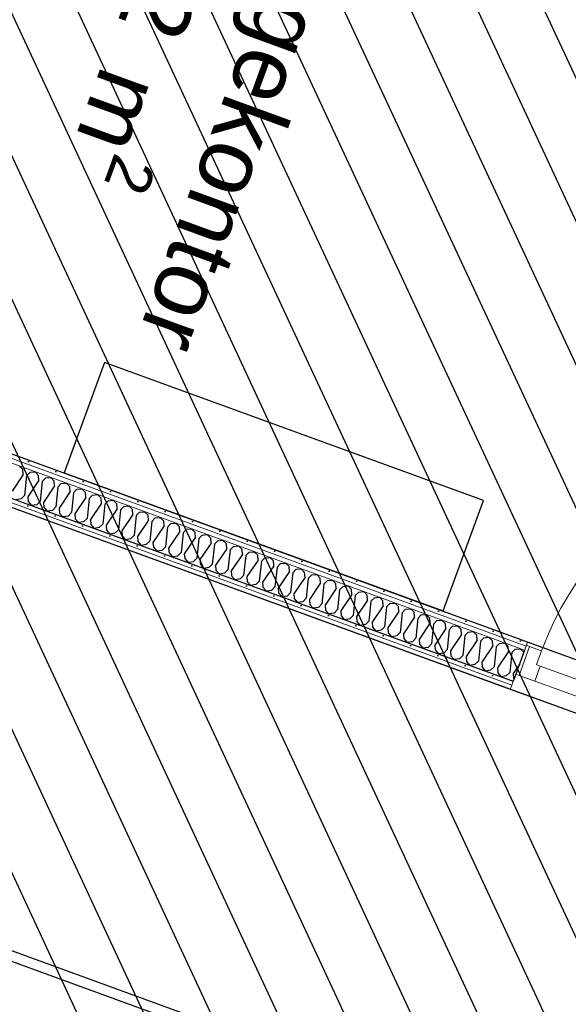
# Model space of a CAD drawing. Header units: millimetres. Extents: x 112481703 to 112588235, y 1264638581 to 1264713486.
# Tile 381 of 487: x 112581284 to 112582916, y 1264681601 to 1264684532. Entities that reach past the tile are written whole.
import ezdxf
from ezdxf.enums import TextEntityAlignment as Align

# ---------------------------------------------------------------- set-up
doc = ezdxf.new("R2010")
doc.units = ezdxf.units.MM
doc.header["$LTSCALE"] = 0.5
doc.header["$MEASUREMENT"] = 0
doc.linetypes.add('PLINE', pattern=[0])
for name, color, linetype, lineweight in [('235- Utvendig kledning og overflate', 7, 'Continuous', 0), ('236- Innvendig kledning og overflate', 7, 'Continuous', 0), ('244- Vinduer_ dører_ foldevegger', 7, 'Continuous', 0)]:
    doc.layers.add(name, color=color, linetype=linetype, lineweight=lineweight)
for name, color, linetype in [('2752 Løse skap og reoler', 7, 'Continuous'), ('862- M___Nettoareal', 7, 'Continuous'), ('862- M___Nettoareal (1-100)', 7, 'Continuous'), ('862- M___Nettoareal(Polylinje)', 7, 'Continuous'), ('LA_farge_dekke_asfalt2', 7, 'Continuous'), ('Yttervegger.A225', 7, 'Continuous'), ('Yttervegger.A225 (Skravur)', 7, 'Continuous')]:
    doc.layers.add(name, color=color, linetype=linetype)
doc.styles.add('GENERATED_STYLE_1', font='arial.ttf')
pattern_1 = [(249.956, (112557650, 1264717795), (-81.357, 29.68231), [0, -50]), (249.956, (112557682.11, 1264717756.67), (-81.357, 29.68231), [0, -50])]

# ---------------------------------------------------------------- blocks, each defined once
blk = doc.blocks.new('Akuttmottak_3_6', base_point=(112581925.4, 1264681173.3))
at = {"layer": '862- M___Nettoareal(Polylinje)', "linetype": 'PLINE', "flags": 128}
blk.add_lwpolyline([(112578050.4, 1264680907.6), (112582998.6, 1264679102.3), (112584074.9, 1264682052.3), (112579575.2, 1264683694), (112579126.7, 1264683857.6), (112578714.1, 1264682726.6)], close=True, dxfattribs=at)
blk = doc.blocks.new('Legekontor_2_12', base_point=(112583008.3, 1264684141.7))
at = {"layer": '862- M___Nettoareal(Polylinje)', "linetype": 'PLINE', "flags": 128}
blk.add_lwpolyline([(112585180.8, 1264685083.5), (112582444.3, 1264686081.9), (112580232.6, 1264686888.8), (112579654, 1264685302.8), (112579178.2, 1264683998.5), (112579626.6, 1264683834.9), (112584126.4, 1264682193.2)], close=True, dxfattribs=at)
blk = doc.blocks.new('*X311', base_point=(112557650, 1264717795))
at = {"layer": 'Yttervegger.A225 (Skravur)', "linetype": 'PLINE'}
for p, q in [((112581293.4, 1264683192.3), (112581282.8, 1264683203)), ((112581294.5, 1264683177.8), (112581293.4, 1264683192.3)), ((112581314.5, 1264683184.6), (112581329.4, 1264683186)), ((112581339.9, 1264683175.3), (112581329.4, 1264683186)), ((112581294.5, 1264683177.8), (112581261.3, 1264683128.7)), ((112581304.3, 1264683174.2), (112581298.1, 1264683115.3)), ((112581304.3, 1264683174.2), (112581314.5, 1264683184.6)), ((112581341.1, 1264683160.8), (112581307.9, 1264683111.7)), ((112581341.1, 1264683160.8), (112581339.9, 1264683175.3)), ((112581350.8, 1264683157.2), (112581344.6, 1264683098.3)), ((112581350.8, 1264683157.2), (112581361.1, 1264683167.6)), ((112581361.1, 1264683167.6), (112581376, 1264683169)), ((112581386.5, 1264683158.4), (112581376, 1264683169)), ((112581387.6, 1264683143.8), (112581386.5, 1264683158.4)), ((112581387.6, 1264683143.8), (112581354.4, 1264683094.7)), ((112581397.4, 1264683140.2), (112581391.2, 1264683081.3)), ((112581397.4, 1264683140.2), (112581407.6, 1264683150.6)), ((112581407.6, 1264683150.6), (112581422.6, 1264683152)), ((112581433.1, 1264683141.4), (112581422.6, 1264683152)), ((112581434.2, 1264683126.8), (112581433.1, 1264683141.4)), ((112581444, 1264683123.3), (112581454.2, 1264683133.7)), ((112581454.2, 1264683133.7), (112581469.1, 1264683135)), ((112581479.7, 1264683124.4), (112581469.1, 1264683135)), ((112581287.8, 1264683104.9), (112581272.5, 1264683102.4)), ((112581298.1, 1264683115.3), (112581287.8, 1264683104.9)), ((112581307.9, 1264683111.7), (112581309, 1264683097.2)), ((112581344.6, 1264683098.3), (112581334.4, 1264683087.9)), ((112581434.2, 1264683126.8), (112581401, 1264683077.7)), ((112581444, 1264683123.3), (112581437.8, 1264683064.3)), ((112581480.8, 1264683109.8), (112581447.6, 1264683060.8)), ((112581480.8, 1264683109.8), (112581479.7, 1264683124.4)), ((112581490.6, 1264683106.3), (112581484.4, 1264683047.3)), ((112581490.6, 1264683106.3), (112581500.8, 1264683116.7)), ((112581500.8, 1264683116.7), (112581515.7, 1264683118)), ((112581526.2, 1264683107.4), (112581515.7, 1264683118)), ((112581527.3, 1264683092.8), (112581526.2, 1264683107.4)), ((112581537.1, 1264683089.3), (112581547.4, 1264683099.7)), ((112581547.4, 1264683099.7), (112581562.3, 1264683101)), ((112581572.8, 1264683090.4), (112581562.3, 1264683101)), ((112581309, 1264683097.2), (112581319.1, 1264683085.4)), ((112581334.4, 1264683087.9), (112581319.1, 1264683085.4)), ((112581354.4, 1264683094.7), (112581355.6, 1264683080.2)), ((112581355.6, 1264683080.2), (112581365.7, 1264683068.5)), ((112581381, 1264683070.9), (112581365.7, 1264683068.5)), ((112581391.2, 1264683081.3), (112581381, 1264683070.9)), ((112581401, 1264683077.7), (112581402.1, 1264683063.2)), ((112581527.3, 1264683092.8), (112581494.1, 1264683043.8)), ((112581537.1, 1264683089.3), (112581530.9, 1264683030.3)), ((112581573.9, 1264683075.8), (112581540.7, 1264683026.8)), ((112581573.9, 1264683075.8), (112581572.8, 1264683090.4)), ((112581583.7, 1264683072.3), (112581577.5, 1264683013.3)), ((112581583.7, 1264683072.3), (112581593.9, 1264683082.7)), ((112581593.9, 1264683082.7), (112581608.8, 1264683084.1)), ((112581619.4, 1264683073.4), (112581608.8, 1264683084.1)), ((112581620.5, 1264683058.9), (112581619.4, 1264683073.4)), ((112581402.1, 1264683063.2), (112581412.3, 1264683051.5)), ((112581427.6, 1264683053.9), (112581412.3, 1264683051.5)), ((112581437.8, 1264683064.3), (112581427.6, 1264683053.9)), ((112581447.6, 1264683060.8), (112581448.7, 1264683046.2)), ((112581448.7, 1264683046.2), (112581458.8, 1264683034.5)), ((112581484.4, 1264683047.3), (112581474.1, 1264683036.9)), ((112581494.1, 1264683043.8), (112581495.3, 1264683029.2)), ((112581620.5, 1264683058.9), (112581587.3, 1264683009.8)), ((112581630.3, 1264683055.3), (112581624.1, 1264682996.4)), ((112581630.3, 1264683055.3), (112581640.5, 1264683065.7)), ((112581667.1, 1264683041.9), (112581633.9, 1264682992.8)), ((112581640.5, 1264683065.7), (112581655.4, 1264683067.1)), ((112581665.9, 1264683056.4), (112581655.4, 1264683067.1)), ((112581667.1, 1264683041.9), (112581665.9, 1264683056.4)), ((112581676.8, 1264683038.3), (112581687.1, 1264683048.7)), ((112581687.1, 1264683048.7), (112581702, 1264683050.1)), ((112581712.5, 1264683039.4), (112581702, 1264683050.1)), ((112581713.6, 1264683024.9), (112581712.5, 1264683039.4)), ((112581474.1, 1264683036.9), (112581458.8, 1264683034.5)), ((112581495.3, 1264683029.2), (112581505.4, 1264683017.5)), ((112581520.7, 1264683019.9), (112581505.4, 1264683017.5)), ((112581530.9, 1264683030.3), (112581520.7, 1264683019.9)), ((112581540.7, 1264683026.8), (112581541.8, 1264683012.2)), ((112581541.8, 1264683012.2), (112581552, 1264683000.5)), ((112581577.5, 1264683013.3), (112581567.3, 1264683002.9)), ((112581587.3, 1264683009.8), (112581588.4, 1264682995.2)), ((112581676.8, 1264683038.3), (112581670.6, 1264682979.4)), ((112581713.6, 1264683024.9), (112581680.4, 1264682975.8)), ((112581723.4, 1264683021.3), (112581717.2, 1264682962.4)), ((112581723.4, 1264683021.3), (112581733.6, 1264683031.7)), ((112581733.6, 1264683031.7), (112581748.6, 1264683033.1)), ((112581759.1, 1264683022.4), (112581748.6, 1264683033.1)), ((112581760.2, 1264683007.9), (112581759.1, 1264683022.4)), ((112581770, 1264683004.3), (112581780.2, 1264683014.7)), ((112581780.2, 1264683014.7), (112581795.1, 1264683016.1)), ((112581805.7, 1264683005.4), (112581795.1, 1264683016.1)), ((112581567.3, 1264683002.9), (112581552, 1264683000.5)), ((112581588.4, 1264682995.2), (112581598.5, 1264682983.5)), ((112581613.8, 1264682986), (112581598.5, 1264682983.5)), ((112581624.1, 1264682996.4), (112581613.8, 1264682986)), ((112581633.9, 1264682992.8), (112581635, 1264682978.2)), ((112581760.2, 1264683007.9), (112581727, 1264682958.8)), ((112581770, 1264683004.3), (112581763.8, 1264682945.4)), ((112581806.8, 1264682990.9), (112581773.6, 1264682941.8)), ((112581806.8, 1264682990.9), (112581805.7, 1264683005.4)), ((112581816.6, 1264682987.3), (112581810.4, 1264682928.4)), ((112581816.6, 1264682987.3), (112581826.8, 1264682997.7)), ((112581826.8, 1264682997.7), (112581841.7, 1264682999.1)), ((112581852.2, 1264682988.4), (112581841.7, 1264682999.1)), ((112581853.3, 1264682973.9), (112581852.2, 1264682988.4)), ((112581863.1, 1264682970.3), (112581873.4, 1264682980.7)), ((112581873.4, 1264682980.7), (112581888.3, 1264682982.1)), ((112581898.8, 1264682971.5), (112581888.3, 1264682982.1)), ((112581635, 1264682978.2), (112581645.1, 1264682966.5)), ((112581660.4, 1264682969), (112581645.1, 1264682966.5)), ((112581670.6, 1264682979.4), (112581660.4, 1264682969)), ((112581680.4, 1264682975.8), (112581681.6, 1264682961.3)), ((112581681.6, 1264682961.3), (112581691.7, 1264682949.5)), ((112581707, 1264682952), (112581691.7, 1264682949.5)), ((112581717.2, 1264682962.4), (112581707, 1264682952)), ((112581727, 1264682958.8), (112581728.1, 1264682944.3)), ((112581853.3, 1264682973.9), (112581820.1, 1264682924.8)), ((112581863.1, 1264682970.3), (112581856.9, 1264682911.4)), ((112581899.9, 1264682956.9), (112581866.7, 1264682907.8)), ((112581899.9, 1264682956.9), (112581898.8, 1264682971.5)), ((112581909.7, 1264682953.3), (112581903.5, 1264682894.4)), ((112581909.7, 1264682953.3), (112581919.9, 1264682963.7)), ((112581919.9, 1264682963.7), (112581934.8, 1264682965.1)), ((112581945.4, 1264682954.5), (112581934.8, 1264682965.1)), ((112581946.5, 1264682939.9), (112581945.4, 1264682954.5)), ((112581728.1, 1264682944.3), (112581738.3, 1264682932.5)), ((112581753.6, 1264682935), (112581738.3, 1264682932.5)), ((112581763.8, 1264682945.4), (112581753.6, 1264682935)), ((112581773.6, 1264682941.8), (112581774.7, 1264682927.3)), ((112581774.7, 1264682927.3), (112581784.8, 1264682915.5)), ((112581810.4, 1264682928.4), (112581800.1, 1264682918)), ((112581820.1, 1264682924.8), (112581821.3, 1264682910.3)), ((112581946.5, 1264682939.9), (112581913.3, 1264682890.8)), ((112581956.3, 1264682936.3), (112581950.1, 1264682877.4)), ((112581956.3, 1264682936.3), (112581966.5, 1264682946.7)), ((112581993.1, 1264682922.9), (112581959.9, 1264682873.8)), ((112581966.5, 1264682946.7), (112581981.4, 1264682948.1)), ((112581991.9, 1264682937.5), (112581981.4, 1264682948.1)), ((112581993.1, 1264682922.9), (112581991.9, 1264682937.5)), ((112582002.8, 1264682919.4), (112582013.1, 1264682929.8)), ((112582013.1, 1264682929.8), (112582028, 1264682931.1)), ((112582038.5, 1264682920.5), (112582028, 1264682931.1)), ((112581800.1, 1264682918), (112581784.8, 1264682915.5)), ((112581821.3, 1264682910.3), (112581831.4, 1264682898.5)), ((112581846.7, 1264682901), (112581831.4, 1264682898.5)), ((112581856.9, 1264682911.4), (112581846.7, 1264682901)), ((112581866.7, 1264682907.8), (112581867.8, 1264682893.3)), ((112581867.8, 1264682893.3), (112581878, 1264682881.6)), ((112581903.5, 1264682894.4), (112581893.3, 1264682884)), ((112582002.8, 1264682919.4), (112581996.6, 1264682860.4)), ((112582039.6, 1264682905.9), (112582006.4, 1264682856.9)), ((112582039.6, 1264682905.9), (112582038.5, 1264682920.5)), ((112582049.4, 1264682902.4), (112582043.2, 1264682843.4)), ((112582049.4, 1264682902.4), (112582059.6, 1264682912.8)), ((112582059.6, 1264682912.8), (112582074.6, 1264682914.1)), ((112582085.1, 1264682903.5), (112582074.6, 1264682914.1)), ((112582086.2, 1264682888.9), (112582085.1, 1264682903.5)), ((112582096, 1264682885.4), (112582106.2, 1264682895.8)), ((112582106.2, 1264682895.8), (112582121.1, 1264682897.2)), ((112582131.7, 1264682886.5), (112582121.1, 1264682897.2)), ((112581893.3, 1264682884), (112581878, 1264682881.6)), ((112581913.3, 1264682890.8), (112581914.4, 1264682876.3)), ((112581914.4, 1264682876.3), (112581924.5, 1264682864.6)), ((112581939.8, 1264682867), (112581924.5, 1264682864.6)), ((112581950.1, 1264682877.4), (112581939.8, 1264682867)), ((112581959.9, 1264682873.8), (112581961, 1264682859.3)), ((112582086.2, 1264682888.9), (112582053, 1264682839.9)), ((112582096, 1264682885.4), (112582089.8, 1264682826.4)), ((112582132.8, 1264682872), (112582099.6, 1264682822.9)), ((112582132.8, 1264682872), (112582131.7, 1264682886.5)), ((112582142.6, 1264682868.4), (112582136.4, 1264682809.5)), ((112582142.6, 1264682868.4), (112582152.8, 1264682878.8)), ((112582152.8, 1264682878.8), (112582167.7, 1264682880.2)), ((112582178.2, 1264682869.5), (112582167.7, 1264682880.2)), ((112582179.3, 1264682855), (112582178.2, 1264682869.5)), ((112582199.4, 1264682861.8), (112582214.3, 1264682863.2)), ((112582224.8, 1264682852.5), (112582214.3, 1264682863.2)), ((112581961, 1264682859.3), (112581971.1, 1264682847.6)), ((112581986.4, 1264682850), (112581971.1, 1264682847.6)), ((112581996.6, 1264682860.4), (112581986.4, 1264682850)), ((112582006.4, 1264682856.9), (112582007.6, 1264682842.3)), ((112582007.6, 1264682842.3), (112582017.7, 1264682830.6)), ((112582043.2, 1264682843.4), (112582033, 1264682833)), ((112582053, 1264682839.9), (112582054.1, 1264682825.3)), ((112582179.3, 1264682855), (112582146.1, 1264682805.9)), ((112582189.1, 1264682851.4), (112582182.9, 1264682792.5)), ((112582189.1, 1264682851.4), (112582199.4, 1264682861.8)), ((112582225.9, 1264682838), (112582192.7, 1264682788.9)), ((112582225.9, 1264682838), (112582224.8, 1264682852.5)), ((112582235.7, 1264682834.4), (112582229.5, 1264682775.5)), ((112582235.7, 1264682834.4), (112582245.9, 1264682844.8)), ((112582245.9, 1264682844.8), (112582260.8, 1264682846.2)), ((112582271.4, 1264682835.5), (112582260.8, 1264682846.2)), ((112582272.5, 1264682821), (112582271.4, 1264682835.5)), ((112582033, 1264682833), (112582017.7, 1264682830.6)), ((112582054.1, 1264682825.3), (112582064.3, 1264682813.6)), ((112582079.6, 1264682816), (112582064.3, 1264682813.6)), ((112582089.8, 1264682826.4), (112582079.6, 1264682816)), ((112582099.6, 1264682822.9), (112582100.7, 1264682808.3)), ((112582100.7, 1264682808.3), (112582110.8, 1264682796.6)), ((112582136.4, 1264682809.5), (112582126.1, 1264682799.1)), ((112582146.1, 1264682805.9), (112582147.3, 1264682791.3)), ((112582272.5, 1264682821), (112582239.3, 1264682771.9)), ((112582282.3, 1264682817.4), (112582276.1, 1264682758.5)), ((112582282.3, 1264682817.4), (112582292.5, 1264682827.8)), ((112582292.5, 1264682827.8), (112582307.4, 1264682829.2)), ((112582317.9, 1264682818.5), (112582307.4, 1264682829.2)), ((112582319.1, 1264682804), (112582317.9, 1264682818.5)), ((112582328.8, 1264682800.4), (112582339.1, 1264682810.8)), ((112582339.1, 1264682810.8), (112582354, 1264682812.2)), ((112582364.5, 1264682801.5), (112582354, 1264682812.2)), ((112582126.1, 1264682799.1), (112582110.8, 1264682796.6)), ((112582147.3, 1264682791.3), (112582157.4, 1264682779.6)), ((112582172.7, 1264682782.1), (112582157.4, 1264682779.6)), ((112582182.9, 1264682792.5), (112582172.7, 1264682782.1)), ((112582192.7, 1264682788.9), (112582193.8, 1264682774.4)), ((112582229.5, 1264682775.5), (112582219.3, 1264682765.1)), ((112582319.1, 1264682804), (112582285.9, 1264682754.9)), ((112582328.8, 1264682800.4), (112582322.6, 1264682741.5)), ((112582365.6, 1264682787), (112582332.4, 1264682737.9)), ((112582365.6, 1264682787), (112582364.5, 1264682801.5)), ((112582375.4, 1264682783.4), (112582369.2, 1264682724.5)), ((112582375.4, 1264682783.4), (112582385.6, 1264682793.8)), ((112582385.6, 1264682793.8), (112582400.6, 1264682795.2)), ((112582411.1, 1264682784.5), (112582400.6, 1264682795.2)), ((112582412.2, 1264682770), (112582411.1, 1264682784.5)), ((112582422, 1264682766.4), (112582432.2, 1264682776.8)), ((112582432.2, 1264682776.8), (112582447.1, 1264682778.2)), ((112582457.7, 1264682767.6), (112582447.1, 1264682778.2)), ((112582193.8, 1264682774.4), (112582204, 1264682762.6)), ((112582219.3, 1264682765.1), (112582204, 1264682762.6)), ((112582239.3, 1264682771.9), (112582240.4, 1264682757.4)), ((112582240.4, 1264682757.4), (112582250.5, 1264682745.6)), ((112582265.9, 1264682748.1), (112582250.5, 1264682745.6)), ((112582276.1, 1264682758.5), (112582265.9, 1264682748.1)), ((112582285.9, 1264682754.9), (112582287, 1264682740.4)), ((112582412.2, 1264682770), (112582379, 1264682720.9)), ((112582422, 1264682766.4), (112582415.8, 1264682707.5)), ((112582458.8, 1264682753), (112582425.6, 1264682703.9)), ((112582458.8, 1264682753), (112582457.7, 1264682767.6)), ((112582468.6, 1264682749.4), (112582462.4, 1264682690.5)), ((112582468.6, 1264682749.4), (112582478.8, 1264682759.8)), ((112582478.8, 1264682759.8), (112582493.7, 1264682761.2)), ((112582504.2, 1264682750.6), (112582493.7, 1264682761.2)), ((112582505.4, 1264682736), (112582504.2, 1264682750.6)), ((112582287, 1264682740.4), (112582297.1, 1264682728.6)), ((112582312.4, 1264682731.1), (112582297.1, 1264682728.6)), ((112582322.6, 1264682741.5), (112582312.4, 1264682731.1)), ((112582332.4, 1264682737.9), (112582333.6, 1264682723.4)), ((112582333.6, 1264682723.4), (112582343.7, 1264682711.6)), ((112582369.2, 1264682724.5), (112582359, 1264682714.1)), ((112582379, 1264682720.9), (112582380.1, 1264682706.4)), ((112582505.4, 1264682736), (112582472.1, 1264682686.9)), ((112582515.1, 1264682732.5), (112582508.9, 1264682673.5)), ((112582515.1, 1264682732.5), (112582525.4, 1264682742.9)), ((112582551.9, 1264682719), (112582518.7, 1264682670)), ((112582525.4, 1264682742.9), (112582540.3, 1264682744.2)), ((112582550.8, 1264682733.6), (112582540.3, 1264682744.2)), ((112582551.9, 1264682719), (112582550.8, 1264682733.6)), ((112582561.7, 1264682715.5), (112582571.9, 1264682725.9)), ((112582571.9, 1264682725.9), (112582586.8, 1264682727.2)), ((112582597.4, 1264682716.6), (112582586.8, 1264682727.2)), ((112582598.5, 1264682702), (112582597.4, 1264682716.6)), ((112582359, 1264682714.1), (112582343.7, 1264682711.6)), ((112582380.1, 1264682706.4), (112582390.3, 1264682694.6)), ((112582405.6, 1264682697.1), (112582390.3, 1264682694.6)), ((112582415.8, 1264682707.5), (112582405.6, 1264682697.1)), ((112582425.6, 1264682703.9), (112582426.7, 1264682689.4)), ((112582426.7, 1264682689.4), (112582436.8, 1264682677.7)), ((112582462.4, 1264682690.5), (112582452.1, 1264682680.1)), ((112582561.7, 1264682715.5), (112582555.5, 1264682656.5)), ((112582598.5, 1264682702), (112582565.3, 1264682653)), ((112582608.3, 1264682698.5), (112582602.1, 1264682639.5)), ((112582608.3, 1264682698.5), (112582618.5, 1264682708.9)), ((112582618.5, 1264682708.9), (112582633.4, 1264682710.3)), ((112582643.9, 1264682699.6), (112582633.4, 1264682710.3)), ((112582645.1, 1264682685.1), (112582643.9, 1264682699.6)), ((112582654.8, 1264682681.5), (112582665.1, 1264682691.9)), ((112582665.1, 1264682691.9), (112582680, 1264682693.3)), ((112582690.5, 1264682682.6), (112582680, 1264682693.3)), ((112582452.1, 1264682680.1), (112582436.8, 1264682677.7)), ((112582472.1, 1264682686.9), (112582473.3, 1264682672.4)), ((112582473.3, 1264682672.4), (112582483.4, 1264682660.7)), ((112582498.7, 1264682663.1), (112582483.4, 1264682660.7)), ((112582508.9, 1264682673.5), (112582498.7, 1264682663.1)), ((112582518.7, 1264682670), (112582519.8, 1264682655.4)), ((112582645.1, 1264682685.1), (112582611.9, 1264682636)), ((112582654.8, 1264682681.5), (112582648.6, 1264682622.6)), ((112582691.6, 1264682668.1), (112582658.4, 1264682619)), ((112582691.6, 1264682668.1), (112582690.5, 1264682682.6)), ((112582701.4, 1264682664.5), (112582695.2, 1264682605.6)), ((112582701.4, 1264682664.5), (112582711.6, 1264682674.9)), ((112582711.6, 1264682674.9), (112582726.6, 1264682676.3)), ((112582737.1, 1264682665.6), (112582726.6, 1264682676.3)), ((112582738.2, 1264682651.1), (112582737.1, 1264682665.6)), ((112582748, 1264682647.5), (112582758.2, 1264682657.9)), ((112582758.2, 1264682657.9), (112582773.1, 1264682659.3)), ((112582783.7, 1264682648.6), (112582773.1, 1264682659.3)), ((112582519.8, 1264682655.4), (112582530, 1264682643.7)), ((112582545.3, 1264682646.1), (112582530, 1264682643.7)), ((112582555.5, 1264682656.5), (112582545.3, 1264682646.1)), ((112582565.3, 1264682653), (112582566.4, 1264682638.4)), ((112582566.4, 1264682638.4), (112582576.5, 1264682626.7)), ((112582591.9, 1264682629.1), (112582576.5, 1264682626.7)), ((112582602.1, 1264682639.5), (112582591.9, 1264682629.1)), ((112582611.9, 1264682636), (112582613, 1264682621.4)), ((112582738.2, 1264682651.1), (112582705, 1264682602)), ((112582748, 1264682647.5), (112582741.8, 1264682588.6)), ((112582783.7, 1264682647.9), (112582783.7, 1264682648.6)), ((112582613, 1264682621.4), (112582623.1, 1264682609.7)), ((112582638.4, 1264682612.1), (112582623.1, 1264682609.7)), ((112582648.6, 1264682622.6), (112582638.4, 1264682612.1)), ((112582658.4, 1264682619), (112582659.6, 1264682604.4)), ((112582659.6, 1264682604.4), (112582669.7, 1264682592.7)), ((112582695.2, 1264682605.6), (112582685, 1264682595.2)), ((112582705, 1264682602), (112582706.1, 1264682587.4)), ((112582771.5, 1264682614.5), (112582751.6, 1264682585)), ((112582685, 1264682595.2), (112582669.7, 1264682592.7)), ((112582706.1, 1264682587.4), (112582716.3, 1264682575.7)), ((112582731.6, 1264682578.2), (112582716.3, 1264682575.7)), ((112582741.8, 1264682588.6), (112582731.6, 1264682578.2)), ((112582751.6, 1264682585), (112582752.7, 1264682570.5)), ((112582752.7, 1264682570.5), (112582754.6, 1264682568.2))]:
    blk.add_line(p, q, dxfattribs=at)
blk = doc.blocks.new('Dør[13]', base_point=(112557650, 1264717795))
at = {"layer": '235- Utvendig kledning og overflate', "linetype": 'PLINE'}
for p, q in [((112582748.1, 1264682550.3), (112582743.6, 1264682538)), ((112582752.5, 1264682562.5), (112582748.1, 1264682550.3)), ((112583696.9, 1264682204.1), (112583692.5, 1264682191.9)), ((112583701.4, 1264682216.3), (112583696.9, 1264682204.1))]:
    blk.add_line(p, q, dxfattribs=at)
at = {"layer": '236- Innvendig kledning og overflate', "linetype": 'PLINE'}
for p, q in [((112582790.6, 1264682666.7), (112582786.1, 1264682654.5)), ((112582790.6, 1264682666.7), (112582786.1, 1264682654.5)), ((112582791.6, 1264682669.6), (112582790.6, 1264682666.7)), ((112582791.6, 1264682669.6), (112582790.6, 1264682666.7)), ((112582795, 1264682679), (112582791.6, 1264682669.6)), ((112583739.4, 1264682320.6), (112583735, 1264682308.4)), ((112583739.4, 1264682320.6), (112583735, 1264682308.4)), ((112583740.4, 1264682323.4), (112583739.4, 1264682320.6)), ((112583740.4, 1264682323.4), (112583739.4, 1264682320.6)), ((112583743.9, 1264682332.8), (112583740.4, 1264682323.4))]:
    blk.add_line(p, q, dxfattribs=at)
at = {"layer": '244- Vinduer_ dører_ foldevegger', "linetype": 'PLINE'}
for p, q in [((112583654, 1264682354.9), (112583967.3, 1264683213.6)), ((112584008.6, 1264683198.5), (112583695.3, 1264682339.8)), ((112583967.3, 1264683213.6), (112584008.6, 1264683198.5)), ((112582791.6, 1264682669.6), (112582760.1, 1264682583.1)), ((112582801, 1264682666.1), (112582769.5, 1264682579.7)), ((112582801, 1264682666.1), (112582791.6, 1264682669.6)), ((112582795, 1264682679), (112583743.9, 1264682332.8)), ((112582836.7, 1264682653.1), (112582801, 1264682666.1)), ((112582786.1, 1264682654.5), (112582760.1, 1264682583.1)), ((112582786.1, 1264682654.5), (112582760.1, 1264682583.1)), ((112582821.6, 1264682611.8), (112582836.7, 1264682653.1)), ((112582816.4, 1264682562.6), (112582832.9, 1264682607.7)), ((112582832.9, 1264682607.7), (112582821.6, 1264682611.8)), ((112582832.9, 1264682607.7), (112583669, 1264682302.6)), ((112582760.1, 1264682583.1), (112582752.5, 1264682562.5)), ((112582769.5, 1264682579.7), (112582760.1, 1264682583.1)), ((112582769.5, 1264682579.7), (112582816.4, 1264682562.6)), ((112583652.5, 1264682257.5), (112582816.4, 1264682562.6)), ((112582743.6, 1264682538), (112583692.5, 1264682191.9)), ((112583695.3, 1264682339.8), (112583654, 1264682354.9)), ((112583695.3, 1264682339.8), (112583680.3, 1264682298.5)), ((112583731, 1264682326.8), (112583695.3, 1264682339.8)), ((112583699.5, 1264682240.4), (112583731, 1264682326.8)), ((112583740.4, 1264682323.4), (112583708.9, 1264682237)), ((112583735, 1264682308.4), (112583708.9, 1264682237)), ((112583735, 1264682308.4), (112583708.9, 1264682237)), ((112583731, 1264682326.8), (112583740.4, 1264682323.4)), ((112583669, 1264682302.6), (112583652.5, 1264682257.5)), ((112583680.3, 1264682298.5), (112583669, 1264682302.6)), ((112583652.5, 1264682257.5), (112583699.5, 1264682240.4)), ((112583699.5, 1264682240.4), (112583708.9, 1264682237)), ((112583708.9, 1264682237), (112583701.4, 1264682216.3))]:
    blk.add_line(p, q, dxfattribs=at)
blk.add_arc((112583695.3, 1264682339.8), 914, 69.956, 159.956, dxfattribs=at)
blk = doc.blocks.new('Bokhylle 02[7]', base_point=(112581416.6, 1264683182.9))
at = {"layer": '2752 Løse skap og reoler', "linetype": 'PLINE', "flags": 128}
blk.add_lwpolyline([(112581416.6, 1264683182.9), (112582544, 1264682771.6), (112582663.9, 1264683100.4), (112581536.6, 1264683511.7)], close=True, dxfattribs=at)
blk = doc.blocks.new('Undersøkelsesbenk[14]', base_point=(112580392.5, 1264681385.1))
at = {"layer": '2752 Løse skap og reoler', "linetype": 'PLINE', "flags": 128}
for points in [[(112580392.5, 1264681385.1), (112580615.2, 1264681995.7), (112582400.2, 1264681344.5), (112582177.4, 1264680733.8)], [(112580430.9, 1264681403), (112580633.1, 1264681957.2), (112581807.4, 1264681528.8), (112581914.8, 1264681298), (112581774.3, 1264680912.8)]]:
    blk.add_lwpolyline(points, close=True, dxfattribs=at)
blk = doc.blocks.new('Label_61', base_point=(112581963.8, 1264684239.4))
at = {"layer": '862- M___Nettoareal (1-100)', "char_height": 200, "attachment_point": 1, "rotation": 249.956, "style": 'GENERATED_STYLE_1'}
for s, insert in [('\\A1;{\\pql;\\pt0,241000;\\fArial|b0|i0|c0|p0;\\W1.000000;2\\fArial|b0|i0|c0|p0;\\W1.000000;\\A1{\\H.66x;\\S^  ;}\\fArial|b0|i0|c0|p0;\\W1.000000;\\fArial|b0|i0|c0|p0;\\W1.000000;\\A1{\\H.66x;\\S^  ;}\\fArial|b0|i0|c0|p0;\\W1.000000;\\fArial|b0|i0|c0|p0;\\W1.000000;\\fArial|b0|i0|c0|p0;\\W1.000000;\\fArial|b0|i0|c0|p0;\\W1.000000;\\fArial|b0|i0|c0|p0;\\W1.000000;\\fArial|b0|i0|c0|p0;\\W1.000000;\\fArial|b0|i0|c0|p0;\\W1.000000;\\A1{\\H.66x;\\S^  ;}\\fArial|b0|i0|c0|p0;\\W1.000000;\\fArial|b0|i0|c0|p0;\\W1.000000;\\A1{\\H.66x;\\S^  ;}\\fArial|b0|i0|c0|p0;\\W1.000000;\\fArial|b0|i0|c0|p0;\\W1.000000;\\fArial|b0|i0|c0|p0;\\W1.000000;\\fArial|b0|i0|c0|p0;\\W1.000000;\\fArial|b0|i0|c0|p0;\\W1.000000;\\fArial|b0|i0|c0|p0;\\W1.000000;\\fArial|b0|i0|c0|p0;\\W1.000000;\\A1{\\H.66x;\\S^  ;}\\fArial|b0|i0|c0|p0;\\W1.000000;\\fArial|b0|i0|c0|p0;\\W1.000000;\\A1{\\H.66x;\\S^  ;}\\fArial|b0|i0|c0|p0;\\W1.000000;\\fArial|b0|i0|c0|p0;\\W1.000000;\\fArial|b0|i0|c0|p0;\\W1.000000;\\fArial|b0|i0|c0|p0;\\W1.000000;\\fArial|b0|i0|c0|p0;\\W1.000000;\\fArial|b0|i0|c0|p0;\\W1.000000;\\fArial|b0|i0|c0|p0;\\W1.000000;\\A1{\\H.66x;\\S^  ;}\\fArial|b0|i0|c0|p0;\\W1.000000;\\fArial|b0|i0|c0|p0;\\W1.000000;\\A1{\\H.66x;\\S^  ;}\\fArial|b0|i0|c0|p0;\\W1.000000;\\fArial|b0|i0|c0|p0;\\W1.000000;\\fArial|b0|i0|c0|p0;\\W1.000000;\\fArial|b0|i0|c0|p0;\\W1.000000;\\fArial|b0|i0|c0|p0;\\W1.000000;\\fArial|b0|i0|c0|p0;\\W1.000000;\\fArial|b0|i0|c0|p0;\\W1.000000;\\A1{\\H.66x;\\S^  ;}\\fArial|b0|i0|c0|p0;\\W1.000000;\\fArial|b0|i0|c0|p0;\\W1.000000;\\A1{\\H.66x;\\S^  ;}\\fArial|b0|i0|c0|p0;\\W1.000000;\\fArial|b0|i0|c0|p0;\\W1.000000;\\fArial|b0|i0|c0|p0;\\W1.000000;\\fArial|b0|i0|c0|p0;\\W1.000000;\\fArial|b0|i0|c0|p0;\\W1.000000;\\fArial|b0|i0|c0|p0;\\W1.000000;\\fArial|b0|i0|c0|p0;\\W1.000000;\\fArial|b0|i0|c0|p0;\\W1.000000;}', (112582602.4, 1264684747.5)), ('\\A1;{\\pql;\\pt0,241000;\\fArial|b0|i0|c0|p0;\\W1.000000;16,2\\fArial|b0|i0|c0|p0;\\W1.000000;\\A1{\\H.66x;\\S^  ;}\\fArial|b0|i0|c0|p0;\\W1.000000; m\\fArial|b0|i0|c0|p0;\\W1.000000;\\A1{\\H.66x;\\S2^  ;}\\fArial|b0|i0|c0|p0;\\W1.000000;\\fArial|b0|i0|c0|p0;\\W1.000000;\\fArial|b0|i0|c0|p0;\\W1.000000;\\fArial|b0|i0|c0|p0;\\W1.000000;\\fArial|b0|i0|c0|p0;\\W1.000000;\\fArial|b0|i0|c0|p0;\\W1.000000;\\fArial|b0|i0|c0|p0;\\W1.000000;\\A1{\\H.66x;\\S^  ;}\\fArial|b0|i0|c0|p0;\\W1.000000;\\fArial|b0|i0|c0|p0;\\W1.000000;\\A1{\\H.66x;\\S^  ;}\\fArial|b0|i0|c0|p0;\\W1.000000;\\fArial|b0|i0|c0|p0;\\W1.000000;\\fArial|b0|i0|c0|p0;\\W1.000000;\\fArial|b0|i0|c0|p0;\\W1.000000;\\fArial|b0|i0|c0|p0;\\W1.000000;\\fArial|b0|i0|c0|p0;\\W1.000000;\\fArial|b0|i0|c0|p0;\\W1.000000;\\A1{\\H.66x;\\S^  ;}\\fArial|b0|i0|c0|p0;\\W1.000000;\\fArial|b0|i0|c0|p0;\\W1.000000;\\A1{\\H.66x;\\S^  ;}\\fArial|b0|i0|c0|p0;\\W1.000000;\\fArial|b0|i0|c0|p0;\\W1.000000;\\fArial|b0|i0|c0|p0;\\W1.000000;\\fArial|b0|i0|c0|p0;\\W1.000000;\\fArial|b0|i0|c0|p0;\\W1.000000;\\fArial|b0|i0|c0|p0;\\W1.000000;\\fArial|b0|i0|c0|p0;\\W1.000000;\\A1{\\H.66x;\\S^  ;}\\fArial|b0|i0|c0|p0;\\W1.000000;\\fArial|b0|i0|c0|p0;\\W1.000000;\\A1{\\H.66x;\\S^  ;}\\fArial|b0|i0|c0|p0;\\W1.000000;\\fArial|b0|i0|c0|p0;\\W1.000000;\\fArial|b0|i0|c0|p0;\\W1.000000;\\fArial|b0|i0|c0|p0;\\W1.000000;\\fArial|b0|i0|c0|p0;\\W1.000000;\\fArial|b0|i0|c0|p0;\\W1.000000;\\fArial|b0|i0|c0|p0;\\W1.000000;\\A1{\\H.66x;\\S^  ;}\\fArial|b0|i0|c0|p0;\\W1.000000;\\fArial|b0|i0|c0|p0;\\W1.000000;\\A1{\\H.66x;\\S^  ;}\\fArial|b0|i0|c0|p0;\\W1.000000;\\fArial|b0|i0|c0|p0;\\W1.000000;\\fArial|b0|i0|c0|p0;\\W1.000000;\\fArial|b0|i0|c0|p0;\\W1.000000;\\fArial|b0|i0|c0|p0;\\W1.000000;\\fArial|b0|i0|c0|p0;\\W1.000000;\\fArial|b0|i0|c0|p0;\\W1.000000;\\fArial|b0|i0|c0|p0;\\W1.000000;}', (112582002.3, 1264684945.2)), ('\\A1;{\\pql;\\pt0,241000;\\fArial|b0|i0|c0|p0;\\W1.000000;Legekontor\\fArial|b0|i0|c0|p0;\\W1.000000;\\A1{\\H.66x;\\S^  ;}\\fArial|b0|i0|c0|p0;\\W1.000000;\\fArial|b0|i0|c0|p0;\\W1.000000;\\A1{\\H.66x;\\S^  ;}\\fArial|b0|i0|c0|p0;\\W1.000000;\\fArial|b0|i0|c0|p0;\\W1.000000;\\fArial|b0|i0|c0|p0;\\W1.000000;\\fArial|b0|i0|c0|p0;\\W1.000000;\\fArial|b0|i0|c0|p0;\\W1.000000;\\fArial|b0|i0|c0|p0;\\W1.000000;\\fArial|b0|i0|c0|p0;\\W1.000000;\\A1{\\H.66x;\\S^  ;}\\fArial|b0|i0|c0|p0;\\W1.000000;\\fArial|b0|i0|c0|p0;\\W1.000000;\\A1{\\H.66x;\\S^  ;}\\fArial|b0|i0|c0|p0;\\W1.000000;\\fArial|b0|i0|c0|p0;\\W1.000000;\\fArial|b0|i0|c0|p0;\\W1.000000;\\fArial|b0|i0|c0|p0;\\W1.000000;\\fArial|b0|i0|c0|p0;\\W1.000000;\\fArial|b0|i0|c0|p0;\\W1.000000;\\fArial|b0|i0|c0|p0;\\W1.000000;\\A1{\\H.66x;\\S^  ;}\\fArial|b0|i0|c0|p0;\\W1.000000;\\fArial|b0|i0|c0|p0;\\W1.000000;\\A1{\\H.66x;\\S^  ;}\\fArial|b0|i0|c0|p0;\\W1.000000;\\fArial|b0|i0|c0|p0;\\W1.000000;\\fArial|b0|i0|c0|p0;\\W1.000000;\\fArial|b0|i0|c0|p0;\\W1.000000;\\fArial|b0|i0|c0|p0;\\W1.000000;\\fArial|b0|i0|c0|p0;\\W1.000000;\\fArial|b0|i0|c0|p0;\\W1.000000;\\A1{\\H.66x;\\S^  ;}\\fArial|b0|i0|c0|p0;\\W1.000000;\\fArial|b0|i0|c0|p0;\\W1.000000;\\A1{\\H.66x;\\S^  ;}\\fArial|b0|i0|c0|p0;\\W1.000000;\\fArial|b0|i0|c0|p0;\\W1.000000;\\fArial|b0|i0|c0|p0;\\W1.000000;\\fArial|b0|i0|c0|p0;\\W1.000000;\\fArial|b0|i0|c0|p0;\\W1.000000;\\fArial|b0|i0|c0|p0;\\W1.000000;\\fArial|b0|i0|c0|p0;\\W1.000000;\\A1{\\H.66x;\\S^  ;}\\fArial|b0|i0|c0|p0;\\W1.000000;\\fArial|b0|i0|c0|p0;\\W1.000000;\\A1{\\H.66x;\\S^  ;}\\fArial|b0|i0|c0|p0;\\W1.000000;\\fArial|b0|i0|c0|p0;\\W1.000000;\\fArial|b0|i0|c0|p0;\\W1.000000;\\fArial|b0|i0|c0|p0;\\W1.000000;\\fArial|b0|i0|c0|p0;\\W1.000000;\\fArial|b0|i0|c0|p0;\\W1.000000;\\fArial|b0|i0|c0|p0;\\W1.000000;\\fArial|b0|i0|c0|p0;\\W1.000000;}', (112582300.3, 1264684836.5))]:
    blk.add_mtext(s, dxfattribs=dict(at, insert=insert))
at = {"layer": '862- M___Nettoareal (1-100)', "style": 'GENERATED_STYLE_1'}
for tag, p in [('DUMMY_108', (112582054.8, 1264684947.3)), ('DUMMY_107', (112582350.1, 1264684839.6)), ('DUMMY_106', (112582645.3, 1264684731.9))]:
    blk.add_attdef(tag, text='', height=200, rotation=249.956, dxfattribs=at).set_placement(p, align=Align.TOP_LEFT)

msp = doc.modelspace()

# ---------------------------------------------------------------- hatches: boundary and pattern name
at = {"layer": 'LA_farge_dekke_asfalt2', "linetype": 'Continuous'}
h = msp.add_hatch(dxfattribs=at)
h.set_pattern_fill('Murverk', color=256, style=0, pattern_type=2)
h.set_pattern_definition([(294.956, (112557650, 1264717795), (163.1938, 75.94596), [])])
h.paths.add_polyline_path([(112562670.3, 1264672618.4), (112565507.4, 1264680394.8), (112573384.4, 1264677521), (112579262.4, 1264693632), (112587341.4, 1264690684.4), (112579714.9, 1264669780.9), (112576475.3, 1264670962.9), (112575386.6, 1264667979)])
at = {"layer": 'Yttervegger.A225 (Skravur)', "linetype": 'Continuous'}
h = msp.add_hatch(dxfattribs=at)
h.set_pattern_fill('Prikker_tett', color=256, style=0, pattern_type=2)
h.set_pattern_definition(pattern_1)
h.paths.add_polyline_path([(112579626.6, 1264683834.9), (112579622.1, 1264683822.7), (112582790.6, 1264682666.7), (112582795, 1264682679)])
h = msp.add_hatch(dxfattribs=at)
h.set_pattern_fill('Prikker_tett', color=256, style=0, pattern_type=2)
h.set_pattern_definition(pattern_1)
h.paths.add_polyline_path([(112579622.1, 1264683822.7), (112579617.7, 1264683810.5), (112582786.1, 1264682654.5), (112582790.6, 1264682666.7)])
h = msp.add_hatch(dxfattribs=at)
h.set_pattern_fill('Prikker_tett', color=256, style=0, pattern_type=2)
h.set_pattern_definition(pattern_1)
h.paths.add_polyline_path([(112579584.1, 1264683718.5), (112579579.6, 1264683706.2), (112582748.1, 1264682550.3), (112582752.5, 1264682562.5)])
h = msp.add_hatch(dxfattribs=at)
h.set_pattern_fill('Prikker_tett', color=256, style=0, pattern_type=2)
h.set_pattern_definition(pattern_1)
h.paths.add_polyline_path([(112579579.6, 1264683706.2), (112579575.2, 1264683694), (112582743.6, 1264682538), (112582748.1, 1264682550.3)])

# ---------------------------------------------------------------- linework, layer by layer
at = {"layer": '235- Utvendig kledning og overflate', "linetype": 'PLINE'}
for p, q in [((112579579.6, 1264683706.2), (112582748.1, 1264682550.3)), ((112582748.1, 1264682550.3), (112582743.6, 1264682538)), ((112582752.5, 1264682562.5), (112582748.1, 1264682550.3))]:
    msp.add_line(p, q, dxfattribs=at)
at = {"layer": '235- Utvendig kledning og overflate', "linetype": 'PLINE', "flags": 128}
msp.add_lwpolyline([(112579575.2, 1264683694), (112582743.6, 1264682538)], dxfattribs=at)
at = {"layer": '236- Innvendig kledning og overflate', "linetype": 'PLINE'}
for p, q in [((112582786.1, 1264682654.5), (112579617.7, 1264683810.5)), ((112582790.6, 1264682666.7), (112579622.1, 1264683822.7)), ((112582790.6, 1264682666.7), (112582786.1, 1264682654.5)), ((112582791.6, 1264682669.6), (112582790.6, 1264682666.7)), ((112582795, 1264682679), (112582791.6, 1264682669.6))]:
    msp.add_line(p, q, dxfattribs=at)
at = {"layer": '236- Innvendig kledning og overflate', "linetype": 'PLINE', "flags": 128}
msp.add_lwpolyline([(112582795, 1264682679), (112579626.6, 1264683834.9)], dxfattribs=at)
at = {"layer": 'Yttervegger.A225', "linetype": 'PLINE'}
for p, q in [((112579584.1, 1264683718.5), (112582752.5, 1264682562.5)), ((112582786.1, 1264682654.5), (112582760.1, 1264682583.1)), ((112582760.1, 1264682583.1), (112582752.5, 1264682562.5))]:
    msp.add_line(p, q, dxfattribs=at)

# ---------------------------------------------------------------- block references
at = {"layer": '244- Vinduer_ dører_ foldevegger', "linetype": 'PLINE'}
msp.add_blockref('Dør[13]', (112557650, 1264717795), dxfattribs=at)
at = {"layer": '2752 Løse skap og reoler', "linetype": 'PLINE'}
for name, p in [('Bokhylle 02[7]', (112581416.6, 1264683182.9)), ('Undersøkelsesbenk[14]', (112580392.5, 1264681385.1))]:
    msp.add_blockref(name, p, dxfattribs=at)
at = {"layer": '862- M___Nettoareal', "linetype": 'Continuous'}
for name, p in [('Legekontor_2_12', (112583008.3, 1264684141.7)), ('Akuttmottak_3_6', (112581925.4, 1264681173.3))]:
    msp.add_blockref(name, p, dxfattribs=at)
at = {"layer": '862- M___Nettoareal (1-100)', "linetype": 'PLINE'}
msp.add_blockref('Label_61', (112581963.8, 1264684239.4), dxfattribs=at)
at = {"layer": 'Yttervegger.A225'}
msp.add_blockref('*X311', (112557650, 1264717795), dxfattribs=at)

doc.saveas('drawing.dxf')
